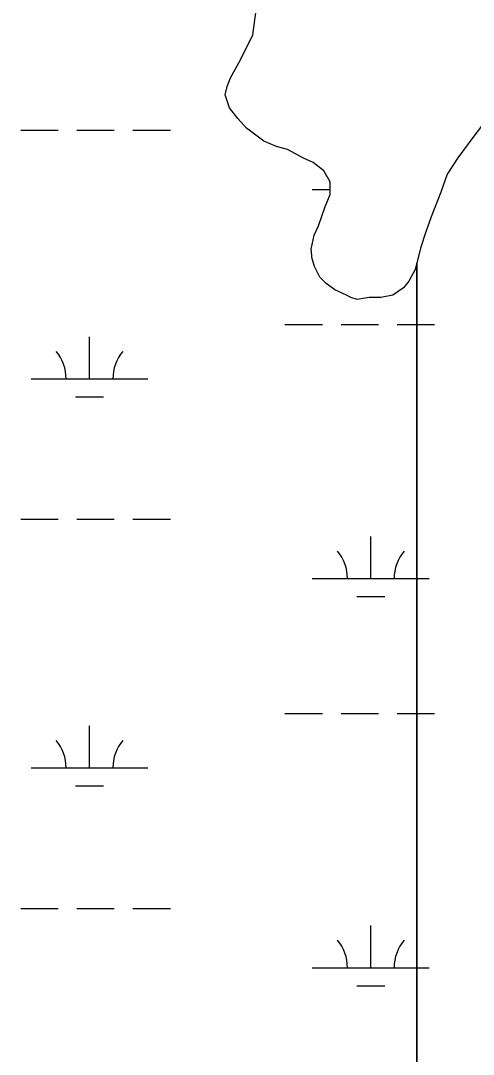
# Model space of a CAD drawing. Extents: x 3161564 to 3199464, y 849354 to 874788.
# Drawn here: x 3188139 to 3188526, y 857592 to 858476 of the extents above; entities that cross this region are included whole.
import ezdxf

# ---------------------------------------------------------------- set-up
doc = ezdxf.new("R2010")
doc.units = 0
for name, color, linetype in [('V-SITE-VEGE', 7, 'Continuous'), ('V-TOPO-SHOR', 7, 'Continuous'), ('V-WETL-SWMP', 7, 'Continuous')]:
    doc.layers.add(name, color=color, linetype=linetype)

msp = doc.modelspace()

# ---------------------------------------------------------------- linework, layer by layer
at = {"layer": 'V-SITE-VEGE'}
msp.add_lwpolyline([(3188543.55, 858400.23), (3188525.25, 858376.36), (3188512.44, 858358.93), (3188503.29, 858345.16), (3188497.82, 858329.57), (3188489.6, 858308.47), (3188485.04, 858295.62), (3188480.47, 858281.87), (3188475.92, 858263.52), (3188470.43, 858253.43), (3188465.85, 858247.92), (3188456.7, 858241.49), (3188446.61, 858239.64), (3188436.53, 858239.63), (3188426.45, 858237.78), (3188420.95, 858239.61), (3188417.27, 858241.43), (3188407.18, 858246), (3188399.84, 858251.49), (3188394.33, 858256.98), (3188389.73, 858266.14), (3188387.89, 858272.56), (3188386.96, 858280.81), (3188389.69, 858292.73), (3188393.35, 858300.98), (3188398.82, 858316.58), (3188403.39, 858327.59), (3188403.37, 858338.59), (3188397.86, 858347.75), (3188388.68, 858355.07), (3188380.42, 858358.72), (3188366.66, 858366.03), (3188357.49, 858368.77), (3188346.48, 858373.34), (3188331.79, 858384.32), (3188324.45, 858392.56), (3188317.1, 858401.71), (3188313.41, 858412.71), (3188315.24, 858420.05), (3188317.98, 858427.38), (3188325.29, 858440.23), (3188337.17, 858464.08), (3188339.89, 858485.18)], dxfattribs=at)
at = {"layer": 'V-TOPO-SHOR'}
msp.add_lwpolyline([(3188534.4, 858388.3), (3188525.25, 858376.36), (3188512.44, 858358.93), (3188503.29, 858345.16), (3188497.82, 858329.57), (3188489.6, 858308.47), (3188485.04, 858295.62), (3188480.47, 858281.87), (3188475.92, 858263.52), (3188470.43, 858253.43), (3188465.85, 858247.92), (3188456.7, 858241.49), (3188446.61, 858239.64), (3188436.53, 858239.63), (3188426.45, 858237.78), (3188420.95, 858239.6), (3188417.27, 858241.43), (3188407.18, 858246), (3188399.84, 858251.49), (3188394.33, 858256.98), (3188389.73, 858266.14), (3188387.89, 858272.56), (3188386.96, 858280.81), (3188389.69, 858292.73), (3188393.35, 858300.98), (3188398.82, 858316.58), (3188403.39, 858327.59), (3188403.37, 858338.59), (3188397.86, 858347.75), (3188388.68, 858355.07), (3188380.42, 858358.72), (3188366.66, 858366.03), (3188357.49, 858368.77), (3188346.48, 858373.34), (3188331.79, 858384.32), (3188324.45, 858392.56), (3188317.1, 858401.71), (3188313.41, 858412.71), (3188315.24, 858420.05), (3188317.98, 858427.38), (3188325.29, 858440.23), (3188330.77, 858451.24), (3188337.17, 858464.08), (3188339.89, 858485.18)], dxfattribs=at)
at = {"layer": 'V-WETL-SWMP'}
for p, q in [((3188337.17, 858464.09), (3188339.89, 858485.18)), ((3188325.29, 858440.23), (3188337.17, 858464.09)), ((3188317.98, 858427.38), (3188325.29, 858440.23)), ((3188315.24, 858420.05), (3188317.98, 858427.38)), ((3188313.41, 858412.71), (3188315.24, 858420.05)), ((3188317.1, 858401.71), (3188313.41, 858412.71)), ((3188324.45, 858392.56), (3188317.1, 858401.71)), ((3188543.55, 858400.22), (3188525.25, 858376.36)), ((3188331.79, 858384.32), (3188324.45, 858392.56)), ((3188138.68, 858382.64), (3188170.68, 858382.64)), ((3188186.68, 858382.64), (3188218.68, 858382.64)), ((3188234.68, 858382.64), (3188266.68, 858382.64)), ((3188346.48, 858373.34), (3188331.79, 858384.32)), ((3188357.49, 858368.77), (3188346.48, 858373.34)), ((3188366.66, 858366.04), (3188357.49, 858368.77)), ((3188525.25, 858376.36), (3188512.44, 858358.92)), ((3188380.42, 858358.72), (3188366.66, 858366.04)), ((3188388.68, 858355.07), (3188380.42, 858358.72)), ((3188397.86, 858347.75), (3188388.68, 858355.07)), ((3188512.44, 858358.92), (3188503.3, 858345.15)), ((3188403.37, 858338.59), (3188397.86, 858347.75)), ((3188503.3, 858345.15), (3188497.82, 858329.56)), ((3188403.39, 858327.59), (3188403.37, 858338.59)), ((3188388, 858331.9), (3188403.38, 858331.9)), ((3188398.82, 858316.58), (3188403.39, 858327.59)), ((3188497.82, 858329.56), (3188489.6, 858308.46)), ((3188393.35, 858300.98), (3188398.82, 858316.58)), ((3188489.6, 858308.46), (3188485.04, 858295.62)), ((3188389.69, 858292.73), (3188393.35, 858300.98)), ((3188386.96, 858280.81), (3188389.69, 858292.73)), ((3188485.04, 858295.62), (3188480.47, 858281.86)), ((3188387.89, 858272.56), (3188386.96, 858280.81)), ((3188480.47, 858281.86), (3188477.26, 858268.9)), ((3188389.73, 858266.14), (3188387.89, 858272.56)), ((3188394.33, 858256.98), (3188389.73, 858266.14)), ((3188475.92, 858263.52), (3188470.43, 858253.43)), ((3188477.25, 858268.91), (3188475.92, 858263.52)), ((3188477.25, 855147.16), (3188477.25, 858268.91)), ((3188477.26, 858268.9), (3188477.25, 855147.16)), ((3188399.84, 858251.49), (3188394.33, 858256.98)), ((3188470.43, 858253.43), (3188465.85, 858247.92)), ((3188407.18, 858246), (3188399.84, 858251.49)), ((3188417.27, 858241.43), (3188407.18, 858246)), ((3188465.85, 858247.92), (3188456.7, 858241.49)), ((3188420.95, 858239.6), (3188417.27, 858241.43)), ((3188426.45, 858237.78), (3188420.95, 858239.6)), ((3188436.53, 858239.63), (3188426.45, 858237.78)), ((3188446.62, 858239.64), (3188436.53, 858239.63)), ((3188456.7, 858241.49), (3188446.62, 858239.64)), ((3188364.59, 858216.47), (3188396.59, 858216.47)), ((3188412.59, 858216.47), (3188444.59, 858216.47)), ((3188460.59, 858216.47), (3188477.25, 858216.47)), ((3188477.26, 858216.48), (3188492.58, 858216.48)), ((3188197.52, 858170.04), (3188197.52, 858206.04)), ((3188147.52, 858170.04), (3188247.52, 858170.04)), ((3188185.52, 858154.61), (3188209.52, 858154.61)), ((3188138.68, 858049.97), (3188170.68, 858049.97)), ((3188186.68, 858049.97), (3188218.68, 858049.97)), ((3188234.68, 858049.97), (3188266.68, 858049.97)), ((3188438, 857999.23), (3188438, 858035.23)), ((3188388, 857999.23), (3188477.25, 857999.23)), ((3188477.26, 857999.24), (3188487.99, 857999.24)), ((3188426, 857983.8), (3188450, 857983.8)), ((3188364.59, 857883.79), (3188396.59, 857883.79)), ((3188412.59, 857883.79), (3188444.59, 857883.79)), ((3188460.59, 857883.79), (3188477.25, 857883.79)), ((3188477.26, 857883.8), (3188492.58, 857883.8)), ((3188197.52, 857837.36), (3188197.52, 857873.36)), ((3188147.52, 857837.36), (3188247.52, 857837.36)), ((3188185.52, 857821.93), (3188209.52, 857821.93)), ((3188138.68, 857717.29), (3188170.68, 857717.29)), ((3188186.68, 857717.29), (3188218.68, 857717.29)), ((3188234.68, 857717.29), (3188266.68, 857717.29)), ((3188438, 857666.55), (3188438, 857702.55)), ((3188388, 857666.55), (3188477.25, 857666.55)), ((3188477.26, 857666.56), (3188487.99, 857666.56)), ((3188426, 857651.12), (3188450, 857651.12))]:
    msp.add_line(p, q, dxfattribs=at)
for centre, start, end in [((3188142.28, 858170.51), 359.22818, 40.77184), ((3188252.77, 858170.51), 139.22818, 180.77184), ((3188382.75, 857999.7), 359.22818, 40.77184), ((3188493.24, 857999.7), 139.22818, 180.77184), ((3188142.28, 857837.84), 359.22818, 40.77184), ((3188252.77, 857837.84), 139.22818, 180.77184), ((3188382.75, 857667.03), 359.22818, 40.77184), ((3188493.24, 857667.03), 139.22818, 180.77184)]:
    msp.add_arc(centre, 35.25, start, end, dxfattribs=at)

doc.saveas('drawing.dxf')
